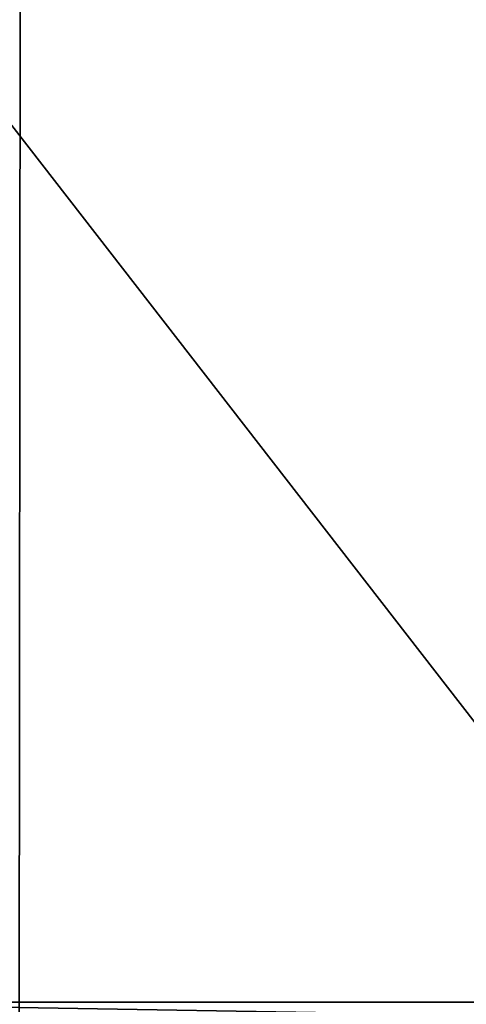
# Model space of a CAD drawing. Header units: millimetres. Extents: x -455 to 455, y -678 to 20.
# Tile 446 of 656: x -4.089 to -3.233, y -41.714 to -39.824. Entities that reach past the tile are written whole.
import ezdxf

# ---------------------------------------------------------------- set-up
doc = ezdxf.new("R2010")
doc.units = ezdxf.units.MM
doc.header["$LTSCALE"] = 65.185185
for name, color, linetype in [('362', 7, 'CONTINUOUS'), ('371', 7, 'CONTINUOUS'), ('446', 7, 'CONTINUOUS'), ('448', 7, 'CONTINUOUS'), ('450', 7, 'CONTINUOUS')]:
    doc.layers.add(name, color=color, linetype=linetype)

msp = doc.modelspace()

# ---------------------------------------------------------------- linework, layer by layer
at = {"layer": '362', "linetype": 'Continuous'}
for points in [[(-2, -74.7, 19.85), (-2, 0, 19.85), (-4.0572, -6.3538, 19.0336), (-2, -74.7, 19.85)], [(-4.0572, -6.3538, 19.0336), (-4.9632, -10.8898, 17.3182), (-4.1213, -74.7, 18.9713), (-4.0572, -6.3538, 19.0336)], [(-2, -74.7, 19.85), (-4.0572, -6.3538, 19.0336), (-4.1213, -74.7, 18.9713), (-2, -74.7, 19.85)]]:
    msp.add_3dface(points, dxfattribs=at)
at = {"layer": '371', "linetype": 'Continuous'}
for points in [[(-4.7001, -41.7104, -13.3424), (-2.8001, -41.7104, -13.3424), (-2.8, -41.7421, -13.3356), (-4.7001, -41.7104, -13.3424)], [(-4.7, -41.7421, -13.3356), (-4.7001, -41.7104, -13.3424), (-2.8, -41.7421, -13.3356), (-4.7, -41.7421, -13.3356)]]:
    msp.add_3dface(points, dxfattribs=at)
at = {"layer": '446', "linetype": 'Continuous'}
for points in [[(-2.8001, -41.7104, -13.3424), (-5.0092, -38.8603, -13.9443), (-3.1547, -38.4462, -13.9456), (-2.8001, -41.7104, -13.3424)], [(-2.8001, -41.7104, -13.3424), (-4.7001, -41.7104, -13.3424), (-5.0092, -38.8603, -13.9443), (-2.8001, -41.7104, -13.3424)]]:
    msp.add_3dface(points, dxfattribs=at)
at = {"layer": '448', "linetype": 'Continuous'}
for points in [[(-3.9522, -35.1598, -14.2252), (-2.5879, -41.6923, -13.2563), (-4.0198, -35.2307, -14.4377), (-3.9522, -35.1598, -14.2252)], [(-2.5879, -41.6923, -13.2563), (-3.9522, -35.1598, -14.2252), (-2.8745, -38.3238, -13.6512), (-2.5879, -41.6923, -13.2563)], [(-2.5879, -41.6923, -13.2563), (-2.8001, -41.7104, -13.3424), (-4.0198, -35.2307, -14.4377), (-2.5879, -41.6923, -13.2563)], [(-2.8001, -41.7104, -13.3424), (-3.1547, -38.4462, -13.9456), (-4.0198, -35.2307, -14.4377), (-2.8001, -41.7104, -13.3424)]]:
    msp.add_3dface(points, dxfattribs=at)
at = {"layer": '450', "linetype": 'Continuous'}
for points in [[(-2.3536, -41.7104, -6.2964), (-2.5, -41.7104, -6.65), (-3.7044, -35.4129, -6.3236), (-2.3536, -41.7104, -6.2964)], [(-2.5, -41.7104, -6.65), (-2.8447, -38.4596, -6.65), (-3.7044, -35.4129, -6.3236), (-2.5, -41.7104, -6.65)], [(-3.2122, -35.6013, -6.15), (-2.3536, -41.7104, -6.2964), (-3.7044, -35.4129, -6.3236), (-3.2122, -35.6013, -6.15)]]:
    msp.add_3dface(points, dxfattribs=at)

doc.saveas('drawing.dxf')
